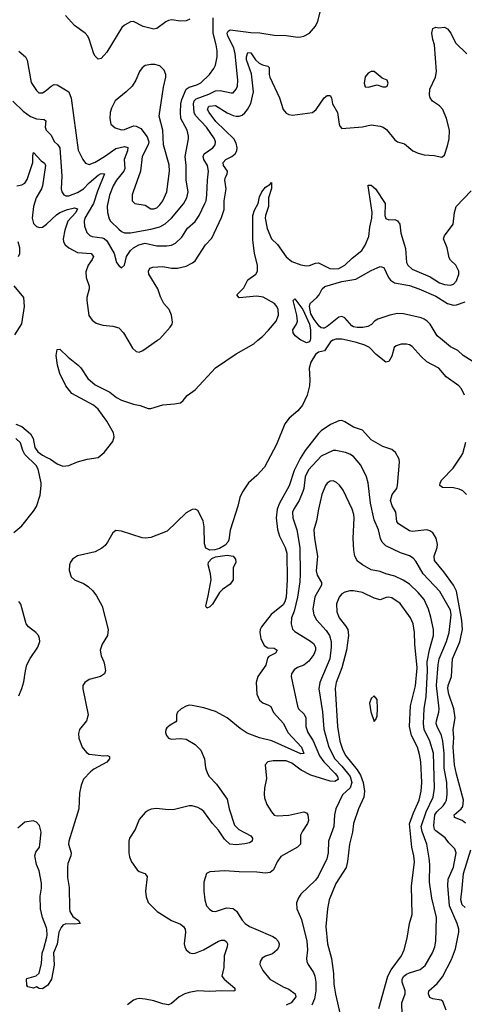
# Model space of a CAD drawing. Header units: inches. Extents: x 1682530 to 1839546, y 640742 to 791647.
# Tile 591 of 656: x 1759816 to 1762844, y 685479 to 692182. Entities that reach past the tile are written whole.
import ezdxf

# ---------------------------------------------------------------- set-up
doc = ezdxf.new("R2010")
doc.units = ezdxf.units.IN
doc.header["$MEASUREMENT"] = 0
for name, color, linetype in [('B7658', 7, 'Continuous'), ('B7659', 7, 'Continuous'), ('B7668', 7, 'Continuous'), ('B7669', 7, 'Continuous')]:
    doc.layers.add(name, color=color, linetype=linetype)

msp = doc.modelspace()

# ---------------------------------------------------------------- linework, layer by layer
at = {"layer": 'B7658', "color": 5, "elevation": 680}
for points in [[(1759790, 689428), (1759830, 689412.4), (1759890, 689362.2), (1759908, 689330), (1759919.2, 689270), (1759940.3, 689240.3), (1759970, 689216.8), (1760000, 689202.5)], [(1759774.8, 688690), (1759830, 688735.8), (1759910, 688835.5), (1759930, 688869.1), (1759955.1, 688944.9), (1759962.9, 689010), (1759962.7, 689030), (1759942.5, 689122.5), (1759927.6, 689147.6), (1759850, 689221.7), (1759836.3, 689250), (1759820.9, 689300.9), (1759790, 689331)], [(1759810, 687578.2), (1759831.1, 687630), (1759844.4, 687675.6), (1759854.5, 687750), (1759865.4, 687790), (1759886.1, 687833.9), (1759939.1, 687910), (1759952.9, 687950), (1759951.5, 687970), (1759943.7, 687990), (1759926, 688010), (1759875, 688050), (1759859.7, 688070), (1759822.7, 688202.7), (1759810, 688221.1)], [(1760000, 685989.8), (1759999.2, 685999.2), (1759970, 686069.4), (1759958, 686130), (1759954.8, 686214.8), (1759963.4, 686270), (1759963.8, 686303.8), (1759947.7, 686387.7), (1759929.9, 686430), (1759918.5, 686490), (1759924.6, 686515.4), (1759949.8, 686550), (1759953.8, 686566.2), (1759961.5, 686650), (1759950, 686697.2), (1759930, 686719.5), (1759908.1, 686728.1), (1759850, 686718.5), (1759802.1, 686677.9)], [(1760000, 685604.6), (1759970, 685585.4), (1759947.8, 685587.8), (1759930, 685598.4), (1759910, 685589), (1759870, 685597.2), (1759863.6, 685610), (1759861.2, 685650), (1759864.8, 685655.2), (1759927.7, 685672.3), (1759949.4, 685690.6), (1759963.3, 685756.7), (1759967.9, 685827.9), (1759981.2, 685858.8), (1760000, 685935.7)]]:
    msp.add_lwpolyline(points, dxfattribs=at)
at = {"layer": 'B7659', "color": 5}
for points, elevation in [([(1759810, 691968.4), (1759854.3, 691930), (1759865.9, 691905.9), (1759894.5, 691754.5), (1759930, 691700.3), (1759945.3, 691685.3), (1759970, 691684.4), (1759990, 691695.6), (1760000, 691704.3)], 760), ([(1759770, 691628.5), (1759839.2, 691559.2), (1759890, 691522.1), (1759930, 691507), (1759982.3, 691502.3), (1759992.9, 691492.9), (1759989.2, 691450), (1759994.9, 691430), (1760000, 691425.2)], 740), ([(1759797, 691050), (1759830, 691057.7), (1759850, 691068.2), (1759866.1, 691093.9), (1759905.6, 691210), (1759904.8, 691255.3), (1759910, 691278.8), (1759961.2, 691221.2), (1759984.4, 691204.4), (1759991.6, 691190), (1759970.5, 691050), (1759963.6, 691030), (1759928.2, 690970), (1759909.6, 690910), (1759901.7, 690830), (1759910, 690794.6), (1759930, 690775), (1759950, 690768.2), (1759970, 690770.1), (1759998.4, 690790), (1760000, 690791.5)], 720), ([(1759807.1, 690570), (1759816.2, 690590), (1759816.4, 690630), (1759805.3, 690670)], 720), ([(1759782.2, 690037.8), (1759830, 690110.7), (1759848.1, 690230), (1759843.5, 690290), (1759778.1, 690370)], 720)]:
    msp.add_lwpolyline(points, dxfattribs=dict(at, elevation=elevation))
at = {"layer": 'B7668', "color": 5}
for points, elevation in [([(1761949.7, 690000), (1761932, 689988), (1761891.8, 689928.2), (1761850, 689919.2), (1761830, 689903.2), (1761799.9, 689850), (1761787.1, 689810), (1761792.9, 689730), (1761789.6, 689689.6), (1761773, 689627), (1761741.9, 689558.1), (1761710, 689518.4), (1761650.5, 689469.5), (1761621.3, 689430), (1761565.9, 689290), (1761483.6, 689136.4), (1761430, 689079.2), (1761374.6, 689030), (1761332.6, 688967.4), (1761315.5, 688930), (1761302.2, 688870), (1761250, 688707.3), (1761239.7, 688640.3), (1761233.9, 688626.1), (1761214.6, 688605.4), (1761176.9, 688583.1), (1761145.9, 688574.1), (1761110, 688571.8), (1761084.6, 688584.6), (1761073.6, 688613.6), (1761071.5, 688730), (1761065.4, 688770), (1761030, 688841.1), (1761010, 688850.6), (1760990, 688847.2), (1760950, 688824.7), (1760819.4, 688700.6), (1760710, 688657.9), (1760672.4, 688652.4), (1760650, 688654), (1760510, 688699.2), (1760470, 688704.5), (1760450, 688689.7), (1760414.7, 688625.3), (1760397.6, 688602.4), (1760376.1, 688583.9), (1760330, 688559.9), (1760210, 688532.9), (1760175.8, 688510), (1760161.7, 688490), (1760154.6, 688470), (1760152.4, 688432.4), (1760166.5, 688390), (1760190, 688368.4), (1760250, 688344.7), (1760282.4, 688322.4), (1760313.8, 688293.8), (1760339.1, 688259.1), (1760377.6, 688190), (1760419.3, 688030), (1760412.8, 687990), (1760377.8, 687930), (1760364.3, 687890), (1760370, 687850.7), (1760389.1, 687810), (1760393.6, 687790), (1760399.6, 687750), (1760392.9, 687730), (1760365.5, 687710), (1760290, 687689.7), (1760258.4, 687670), (1760246, 687650), (1760246.5, 687626.5), (1760282.3, 687450), (1760271.6, 687410), (1760222.8, 687350), (1760216.4, 687323.6), (1760218.8, 687290), (1760240.6, 687230), (1760270, 687193.6), (1760290, 687182.9), (1760310, 687179), (1760388.8, 687171.2), (1760412.8, 687172.8), (1760426.4, 687166.4), (1760427.7, 687150), (1760410, 687127.4), (1760319.6, 687080.4), (1760297.6, 687062.4), (1760250, 687011.8), (1760233.8, 686970), (1760223.7, 686916.3), (1760219.2, 686810), (1760149.4, 686590), (1760147.2, 686570), (1760165.5, 686510), (1760163.1, 686490), (1760143.1, 686436.9), (1760140.5, 686410), (1760142, 686342), (1760153.5, 686273.5), (1760154.3, 686134.3), (1760158, 686110), (1760177, 686077), (1760217.1, 686050), (1760227.3, 686030), (1760190, 686023.7), (1760130, 686027.2), (1760110, 686017.7), (1760097.1, 686002.9), (1760083.2, 685970), (1760070.6, 685889.4), (1760046.4, 685830), (1760050, 685746), (1760032, 685650), (1760008.4, 685610), (1760000, 685604.6)], 680), ([(1760000, 689202.5), (1760026.3, 689190), (1760070, 689158.6), (1760110, 689142.1), (1760150, 689147.3), (1760210, 689172.2), (1760276, 689190), (1760350, 689202.3), (1760390, 689236.2), (1760450.5, 689310), (1760458.2, 689341.8), (1760453.8, 689370), (1760408.4, 689450), (1760350.9, 689530.9), (1760318.8, 689558.8), (1760170, 689638.4), (1760130, 689688.7), (1760090, 689772.8), (1760073.5, 689830), (1760064.4, 689895.6), (1760070, 689938), (1760090, 689939.3), (1760145.5, 689885.5), (1760213.8, 689830), (1760232, 689812), (1760279.1, 689739.1), (1760330, 689696.6), (1760430, 689645.7), (1760474.8, 689610), (1760510, 689591.8), (1760590, 689565.2), (1760635.2, 689555.1), (1760690, 689534.3), (1760710, 689534.7), (1760790, 689560.2), (1760870, 689566.2), (1760910, 689574.9), (1760929.8, 689590.2), (1760957, 689623), (1761010, 689663.2), (1761150, 689812.1), (1761290, 689907.7), (1761410, 689976.1), (1761438.6, 690000)], 680), ([(1760552.4, 690000), (1760585.1, 689945.1), (1760610, 689922.4), (1760630, 689919.7), (1760654.7, 689930), (1760755.3, 690000)], 720), ([(1761793.2, 690000), (1761790, 689989.2), (1761770, 689983.1), (1761732.5, 690000)], 660), ([(1762845.3, 689625.3), (1762825.4, 689670), (1762806, 689690), (1762721.1, 689750), (1762669.8, 689809.8), (1762590, 689852.9), (1762549.9, 689889.9), (1762490, 689956.4), (1762470, 689967.7), (1762450, 689973.3), (1762413.4, 689973.4), (1762379.2, 689960.8), (1762367.3, 689950), (1762349.5, 689890.5), (1762330, 689856.3), (1762310, 689851.1), (1762244, 689904), (1762198, 689950), (1762166.2, 689966.2), (1762110, 689984.7), (1762041.4, 690000)], 680), ([(1762897.4, 689857.4), (1762836.6, 689896.6), (1762799.7, 689930), (1762750, 689956.2), (1762695.8, 690000)], 660), ([(1762852.3, 686712.3), (1762830, 686730.5), (1762778.4, 686750), (1762776.6, 686756.6), (1762775.4, 686770), (1762822.6, 686810), (1762834, 686826), (1762839.6, 686870), (1762790, 687046.6), (1762776.4, 687110), (1762769, 687230), (1762772.6, 687292.6), (1762769.4, 687350.6), (1762782.6, 687430), (1762772.5, 687490), (1762739.3, 687590), (1762731.7, 687630), (1762734.8, 687650), (1762757.7, 687710), (1762764, 687830), (1762812.8, 687947.2), (1762831.2, 688030), (1762828, 688092), (1762791.1, 688291.1), (1762770, 688332.4), (1762704.3, 688424.3), (1762641.6, 688501.6), (1762639.6, 688530), (1762659.2, 688590), (1762661.6, 688610), (1762652.9, 688652.9), (1762630, 688689.7), (1762610, 688703.1), (1762590, 688708.6), (1762490, 688698.2), (1762470, 688701.6), (1762395.4, 688750), (1762385.2, 688765.2), (1762378.1, 688830), (1762352.1, 688872.1), (1762342, 688910), (1762353.6, 688950), (1762383.5, 688990), (1762389.8, 689010.2), (1762402, 689170), (1762399.7, 689190), (1762375.3, 689235.3), (1762350, 689255.4), (1762290, 689275.8), (1762210, 689322.9), (1762150, 689388), (1762090, 689407.1), (1762030, 689445.1), (1762010, 689452.8), (1761990, 689451.6), (1761933.8, 689426.2), (1761870, 689384.2), (1761850, 689365.7), (1761760.1, 689250), (1761725.2, 689194.8), (1761686.2, 689113.8), (1761651.1, 689008.9), (1761586.3, 688890), (1761569.6, 688850), (1761563.3, 688790), (1761571.8, 688711.8), (1761586.5, 688666.5), (1761624.4, 688590), (1761635.7, 688550), (1761638.3, 688370), (1761630.4, 688250), (1761621.9, 688218), (1761610, 688198), (1761527.6, 688132.4), (1761463.2, 688050), (1761454.7, 688030), (1761451.8, 688010), (1761457.8, 687970), (1761481.9, 687921.9), (1761506.2, 687906.2), (1761550, 687903.6), (1761568.5, 687890), (1761557.3, 687870), (1761513.8, 687846.2), (1761504.6, 687835.4), (1761492.4, 687787.5), (1761438.3, 687710), (1761427.5, 687670), (1761431.3, 687590), (1761450, 687550.4), (1761471, 687531), (1761510, 687516.5), (1761525.7, 687505.7), (1761545.2, 687465.2), (1761612.6, 687390), (1761641.9, 687330), (1761734.8, 687230), (1761750, 687186.6), (1761730, 687184.9), (1761533.2, 687273.2), (1761450, 687293.7), (1761365.1, 687325.1), (1761316.8, 687356.8), (1761230, 687429.1), (1761150, 687471.6), (1761070, 687496.9), (1760990, 687514.5), (1760970, 687515.6), (1760950, 687509.6), (1760916.3, 687490), (1760891.7, 687468.3), (1760883.1, 687450), (1760883.8, 687410), (1760878.5, 687401.4), (1760839.9, 687380), (1760818.3, 687361.7), (1760810.4, 687350), (1760808.5, 687330), (1760814.9, 687310), (1760830, 687290.6), (1760850, 687284.4), (1760910, 687288.9), (1760950, 687285.3), (1761010, 687247), (1761048.7, 687210), (1761074.9, 687150), (1761080.3, 687090), (1761095.3, 687050), (1761107.2, 687030), (1761157.3, 686977.3), (1761230, 686875.5), (1761243, 686810), (1761278.7, 686698.7), (1761308.8, 686668.8), (1761390, 686626.7), (1761401.5, 686610), (1761398.9, 686590), (1761381.6, 686578.4), (1761350, 686570.9), (1761290, 686564.5), (1761246.6, 686570), (1761210, 686603.9), (1761170, 686663.9), (1761129.9, 686709.9), (1761070, 686790.9), (1761050, 686808.7), (1761030, 686818.6), (1760990, 686829.8), (1760970, 686830.6), (1760870, 686805), (1760830, 686802.4), (1760748.2, 686811.8), (1760712.3, 686807.7), (1760690, 686799.1), (1760670, 686784.2), (1760630, 686738.4), (1760601.1, 686670), (1760562.6, 686610), (1760558.3, 686590), (1760559, 686510), (1760564.1, 686484.1), (1760578, 686450), (1760615.5, 686395.5), (1760630, 686384.2), (1760669, 686369), (1760683.7, 686350), (1760671.6, 686250), (1760676.9, 686210), (1760691.3, 686171.3), (1760751.1, 686111.1), (1760850, 686048.8), (1760910, 686023.7), (1760930.4, 686010), (1760942.6, 685990), (1760944.9, 685970), (1760935.3, 685890), (1760939.5, 685870), (1760950.4, 685850), (1760974.8, 685830), (1760990, 685825.5), (1761010, 685827.2), (1761067.8, 685850), (1761170, 685909.4), (1761190, 685916.3), (1761210, 685914.9), (1761223.7, 685903.7), (1761230.4, 685890), (1761228.1, 685870), (1761209.4, 685810), (1761206.7, 685730), (1761193.7, 685670), (1761208.5, 685650), (1761280.4, 685590), (1761281, 685570), (1761271.6, 685568.4), (1761191.6, 685571.6), (1761110, 685566.9), (1761030, 685570.8), (1760970, 685559.6), (1760939.5, 685550), (1760901.5, 685530), (1760850, 685484.7), (1760830, 685476.1), (1760790, 685481.4), (1760730, 685501.8), (1760670, 685514.6), (1760630, 685519.3), (1760610, 685515.3), (1760590, 685506.6), (1760550, 685475.6)], 720), ([(1762859.3, 688950), (1762835.1, 688975.1), (1762810, 688986.5), (1762770, 688994.3), (1762696.6, 688996.6), (1762678, 689010), (1762680.2, 689030), (1762692.2, 689050), (1762768.5, 689130), (1762822.7, 689210), (1762833.6, 689230), (1762853.7, 689306.3)], 680), ([(1762719.8, 685439.7), (1762697.4, 685497.4), (1762687.3, 685507.3), (1762630, 685515.6), (1762610, 685525.1), (1762599.7, 685550), (1762601.6, 685570), (1762658.5, 685621.5), (1762694.7, 685665.3), (1762755.9, 685784.1), (1762784.2, 685855.8), (1762805.9, 685970), (1762806.9, 685990), (1762796.5, 686030), (1762742.4, 686150), (1762731.4, 686288.6), (1762733.2, 686330), (1762770, 686411.8), (1762789.8, 686510), (1762778.7, 686538.7), (1762738, 686578), (1762712.7, 686612.7), (1762650, 686659.4), (1762642.2, 686670), (1762637, 686697.1), (1762643, 686770), (1762656, 686790), (1762700.5, 686830), (1762714.3, 686850), (1762722.2, 686870), (1762728, 686910), (1762724.9, 686990), (1762707.7, 687087.7), (1762707.4, 687190), (1762698.4, 687270), (1762689.5, 687310), (1762658.2, 687370), (1762653.3, 687390), (1762654, 687410), (1762671.8, 687468.2), (1762673.2, 687490), (1762654.7, 687650), (1762665.3, 687790), (1762673, 687830), (1762723.7, 687950), (1762742.1, 688010), (1762753.6, 688130), (1762750, 688161.6), (1762678, 688290), (1762563.4, 688410), (1762514.9, 688494.9), (1762496.5, 688516.5), (1762472, 688532), (1762410, 688551.6), (1762310, 688599.8), (1762284.8, 688624.8), (1762272.9, 688650), (1762259.8, 688710), (1762230, 688777.2), (1762206, 688890), (1762188.5, 689030), (1762177.2, 689070), (1762139.1, 689150), (1762090, 689207.4), (1762064.2, 689224.2), (1762035.3, 689235.3), (1761970.2, 689249.8), (1761950, 689249), (1761870, 689211.9), (1761783.2, 689116.8), (1761760.1, 689070), (1761751.9, 688990), (1761745.3, 688970), (1761719.5, 688910), (1761685.1, 688854.9), (1761674.8, 688830), (1761675.3, 688790), (1761703.6, 688710), (1761723.6, 688590), (1761727.1, 688410), (1761724, 688356), (1761707.2, 688250), (1761684.7, 688155.3), (1761667.8, 688110), (1761664.2, 688070), (1761674, 688034), (1761690, 688016.5), (1761790, 687956.8), (1761816.2, 687936.2), (1761830.1, 687910), (1761830.1, 687890), (1761818.4, 687861.6), (1761784.3, 687815.7), (1761750, 687787.9), (1761707.9, 687772.1), (1761684.8, 687755.2), (1761666, 687730), (1761664.7, 687710), (1761708.1, 687508.1), (1761713.8, 687490), (1761753.4, 687453.4), (1761765.1, 687430), (1761763.9, 687370), (1761778.1, 687330), (1761813.6, 687273.6), (1761857.5, 687170), (1761888.1, 687130), (1761964.7, 687050), (1761980.1, 687030), (1761984, 687010), (1761962.9, 686997.1), (1761930, 686998.7), (1761799.7, 687039.7), (1761733.9, 687073.9), (1761670, 687119.9), (1761630, 687135.9), (1761542.5, 687137.5), (1761506, 687130), (1761488, 687110), (1761496.9, 687016.9), (1761483.2, 686950), (1761480.3, 686910), (1761483.7, 686883.7), (1761500.2, 686840.2), (1761530.2, 686790.1), (1761550, 686767.6), (1761570, 686762.4), (1761650, 686765.7), (1761750, 686790.2), (1761770, 686782.4), (1761778.3, 686770), (1761782.2, 686730), (1761776.9, 686710), (1761741.7, 686658.3), (1761729.3, 686630), (1761727.6, 686570), (1761708.5, 686550), (1761594.3, 686485.7), (1761570.2, 686449.8), (1761544.9, 686395.1), (1761522.5, 686377.5), (1761490, 686372.7), (1761430, 686379.8), (1761310, 686380.8), (1761211.6, 686388.4), (1761110, 686381.1), (1761088, 686370), (1761070.4, 686310), (1761070.4, 686249.6), (1761077, 686190), (1761088.9, 686150), (1761110, 686123.7), (1761130, 686113.4), (1761150, 686111.8), (1761223.5, 686136.5), (1761270, 686131.6), (1761293.4, 686113.4), (1761331, 686051), (1761352, 686030), (1761381.3, 686010), (1761423.1, 685990), (1761540.3, 685940.3), (1761557.4, 685930), (1761576.5, 685910), (1761583.2, 685890), (1761580.2, 685870), (1761568.9, 685850), (1761536.7, 685823.3), (1761490, 685807.8), (1761467.4, 685792.6), (1761454.4, 685770), (1761452.4, 685750), (1761472, 685710), (1761518.7, 685650), (1761610, 685598.3), (1761650, 685582.8), (1761692.7, 685550), (1761696, 685530), (1761665, 685490), (1761630, 685474.2)], 740), ([(1762419.9, 685410), (1762418.2, 685490), (1762441.7, 685550), (1762441.5, 685570), (1762420.4, 685630), (1762421.2, 685650), (1762432.7, 685670), (1762450, 685683.4), (1762470, 685693.7), (1762543.9, 685716.1), (1762577.3, 685742.7), (1762628.2, 685830), (1762643.5, 685870), (1762649.8, 685909.8), (1762655, 686070), (1762622, 686202), (1762606.7, 686310), (1762608.7, 686430), (1762605.3, 686474.7), (1762588.3, 686570), (1762556.2, 686656.2), (1762549.5, 686690), (1762583.5, 686790), (1762631.7, 686890), (1762641.8, 686950), (1762633.4, 687190), (1762609.9, 687269.9), (1762571.3, 687350), (1762567.2, 687390), (1762570.9, 687490), (1762585.1, 687574.9), (1762594, 687750), (1762591.7, 687810), (1762607.1, 687892.9), (1762635.4, 687990), (1762633.7, 688030), (1762615.7, 688115.7), (1762600.6, 688170), (1762570, 688234.7), (1762530, 688283.5), (1762470, 688338.9), (1762427, 688367), (1762370, 688393.8), (1762310, 688409.8), (1762270, 688426), (1762210, 688436.8), (1762149.7, 688470), (1762116.6, 688496.7), (1762098.4, 688530), (1762090.8, 688570), (1762087.4, 688650), (1762094.1, 688790), (1762092.7, 688812.7), (1762080.6, 688850), (1762018.1, 688978.2), (1761993, 689013), (1761972.5, 689032.5), (1761950, 689043), (1761930, 689040.5), (1761910, 689027.8), (1761897.7, 689010), (1761874.4, 688950), (1761850.1, 688849.9), (1761837.5, 688770), (1761819.8, 688710), (1761822.8, 688650), (1761844.2, 688530), (1761834.1, 688430), (1761841.6, 688401.6), (1761871.8, 688350), (1761871.8, 688331.8), (1761826.1, 688253.8), (1761812.8, 688170), (1761820.1, 688130), (1761837.3, 688097.3), (1761903.9, 688023.9), (1761926.1, 687990), (1761937.3, 687950), (1761938.1, 687910), (1761927.5, 687830), (1761861, 687670), (1761852.6, 687627.4), (1761878.3, 687470), (1761886.9, 687353.1), (1761920.8, 687230), (1761962.5, 687150), (1762010, 687101), (1762066.7, 687030), (1762077.3, 686990), (1762067.6, 686952.4), (1762015, 686905), (1761968.4, 686810), (1761959.3, 686770), (1761954.6, 686690), (1761918.8, 686590), (1761915.8, 686510), (1761906.7, 686470), (1761849.1, 686350), (1761830, 686325.4), (1761731.3, 686228.7), (1761715.1, 686204.9), (1761702, 686170), (1761703.1, 686130), (1761736, 686056), (1761771, 685910), (1761775.9, 685850), (1761769.1, 685790), (1761771.5, 685770), (1761779.6, 685750), (1761816.8, 685696.8), (1761826.5, 685670), (1761832.4, 685630), (1761833.3, 685570), (1761824.6, 685515.4), (1761805.5, 685474.5)], 760), ([(1762261.7, 685450), (1762322.2, 685670), (1762345.8, 685714.2), (1762415.3, 685810), (1762434.6, 685850), (1762454.4, 685930), (1762469.8, 686030), (1762489.2, 686090.8), (1762483.7, 686283.7), (1762504.4, 686450), (1762501.1, 686490), (1762487.5, 686550), (1762471.4, 686708.6), (1762497.4, 686782.6), (1762537.8, 686870), (1762549.9, 686930), (1762555.2, 686990), (1762547.3, 687130), (1762539.6, 687179.6), (1762524.6, 687230), (1762484, 687310), (1762470.4, 687370), (1762477.5, 687510), (1762512.8, 687647.2), (1762523.6, 687770), (1762506.1, 687930), (1762504.7, 688010), (1762496.1, 688070), (1762478.6, 688110), (1762407.7, 688207.7), (1762350, 688246), (1762330, 688250.6), (1762312.2, 688247.8), (1762270, 688231.7), (1762230, 688243.8), (1762150, 688283.1), (1762090, 688294.8), (1762065.2, 688294.8), (1762030, 688285.4), (1762010, 688272.8), (1761991.6, 688250), (1761974.6, 688205.4), (1761975.8, 688150), (1761991.8, 688110), (1762036, 688056), (1762050.7, 688030.7), (1762055.3, 687990), (1762041.5, 687890), (1762009.7, 687770.3), (1761971.8, 687670), (1761964, 687630), (1761979.7, 687370), (1761996.2, 687270), (1762016.9, 687210), (1762037.2, 687170), (1762114.8, 687074.8), (1762138.1, 687038.1), (1762156.3, 686990), (1762164.8, 686930), (1762160.1, 686890), (1762124.3, 686810), (1762089.4, 686710), (1762082.7, 686650), (1762063, 686570), (1762048.9, 686451.1), (1762039, 686410), (1761970, 686301.7), (1761924.2, 686190), (1761912.9, 686130), (1761901.6, 686010), (1761913.1, 685890), (1761940.1, 685790), (1761952.8, 685690), (1761956.5, 685616.5), (1761967.2, 685547.2), (1761998.7, 685410)], 780), ([(1762850, 686138), (1762830, 686156.9), (1762819.4, 686190), (1762830.6, 686269.4), (1762837.7, 686370), (1762887.7, 686530)], 720), ([(1760000, 685935.7), (1760003.5, 685950), (1760000, 685989.8)], 680)]:
    msp.add_lwpolyline(points, dxfattribs=dict(at, elevation=elevation))
for points, elevation in [([(1761090, 688175.1), (1761083.1, 688190), (1761100.2, 688259.8), (1761118.8, 688370), (1761115.7, 688410), (1761098.6, 688470), (1761102.3, 688490), (1761124.9, 688515.1), (1761150, 688525.1), (1761230, 688537), (1761270, 688530.1), (1761286.2, 688510), (1761288.3, 688490), (1761270.2, 688449.8), (1761270, 688367.8), (1761250, 688339.3), (1761197.4, 688302.6), (1761177.5, 688282.5), (1761130, 688204.1), (1761110, 688184.2)], 680), ([(1762230, 687579.3), (1762210, 687561.2), (1762199.5, 687530), (1762207, 687470), (1762230, 687404.9), (1762241.2, 687418.8), (1762250, 687442), (1762253.3, 687490), (1762250, 687554)], 820)]:
    msp.add_lwpolyline(points, close=True, dxfattribs=dict(at, elevation=elevation))
at = {"layer": 'B7669', "color": 5}
for points, elevation in [([(1760000, 691425.2), (1760030, 691397), (1760050, 691353.7), (1760076.5, 691330), (1760089.5, 691309.5), (1760103.8, 691116.2), (1760098.5, 691030), (1760102.3, 691010), (1760116.4, 690990), (1760130, 690983.8), (1760150, 690983.7), (1760210, 691006.5), (1760250, 691030.1), (1760288.2, 691071.8), (1760350, 691123.3), (1760370, 691135.3), (1760392.6, 691132.6), (1760345.3, 691014.7), (1760317.7, 690930), (1760259.3, 690830), (1760254.8, 690810), (1760256.3, 690776.3), (1760273.5, 690733.5), (1760293.6, 690713.7), (1760310, 690707.2), (1760377, 690697), (1760391.7, 690691.7), (1760410, 690675.6), (1760458.5, 690590), (1760475.3, 690530), (1760490, 690508), (1760510, 690494), (1760529.5, 690510.5), (1760543.8, 690570), (1760569.8, 690610), (1760591.1, 690630), (1760627.3, 690650), (1760670, 690661.8), (1760750, 690642.8), (1760817.3, 690642.7), (1760850, 690647.5), (1760878.1, 690661.9), (1760919, 690701), (1760957.7, 690762.3), (1761010.9, 690809.1), (1761037.7, 690850), (1761076.8, 690930), (1761085, 690950), (1761090.6, 690990.5), (1761094.7, 691090), (1761102.8, 691150), (1761095.3, 691190), (1761070.5, 691230), (1761065.5, 691250), (1761073, 691270), (1761131.1, 691310), (1761139.7, 691320.3), (1761147.3, 691330), (1761148.7, 691350), (1761142.4, 691370), (1761087.4, 691450), (1761012.3, 691530), (1761005.2, 691550), (1761000.1, 691610), (1761004.4, 691630), (1761017.3, 691642.7), (1761104.9, 691675.1), (1761150, 691698.2), (1761180.1, 691700.1), (1761256.8, 691683.2), (1761270, 691685.3), (1761291.3, 691708.7), (1761298.4, 691730), (1761301.3, 691770), (1761283.8, 691950), (1761274.6, 691990), (1761233.9, 692070), (1761228.8, 692090), (1761236.4, 692103.6), (1761250, 692112.6), (1761268.6, 692111.4), (1761390, 692093.9), (1761452.5, 692092.5), (1761550, 692075.8), (1761630, 692074.9), (1761710, 692064.2), (1761730, 692065.3), (1761750, 692070.4), (1761790, 692090.5), (1761830, 692139.1), (1761847.5, 692172.5), (1761916.8, 692450)], 740), ([(1760000, 691704.3), (1760030, 691730.3), (1760050, 691740.2), (1760070, 691739), (1760151.1, 691691.1), (1760166.8, 691646.8), (1760214.4, 691294.4), (1760244.7, 691230), (1760265, 691205), (1760290, 691196.9), (1760330, 691212.2), (1760393.2, 691250), (1760470, 691305), (1760530, 691319.8), (1760553.1, 691313.1), (1760551.1, 691290), (1760528.2, 691230), (1760532.4, 691170), (1760524.4, 691150), (1760474.4, 691090), (1760451.9, 691050), (1760427, 690987), (1760412.6, 690912.6), (1760414, 690870), (1760425.8, 690825.8), (1760434.7, 690810), (1760490, 690756.9), (1760510, 690740.7), (1760530, 690732.2), (1760570, 690731.1), (1760710, 690755.8), (1760770, 690772.7), (1760806.9, 690793.1), (1760848.7, 690831.3), (1760931.3, 690928.7), (1760954.9, 690970), (1760964.3, 691010), (1760950.5, 691090), (1760949.9, 691190), (1760943.4, 691250), (1760965.4, 691370), (1760965.4, 691390), (1760955.6, 691430), (1760913.6, 691510), (1760909.9, 691550), (1760913.7, 691610), (1760920.8, 691639.2), (1760950.7, 691709.3), (1760970, 691721.9), (1761022.2, 691737.8), (1761050, 691752.6), (1761108.8, 691810), (1761138, 691850), (1761148.3, 691871.7), (1761160.3, 691930), (1761160.6, 691970), (1761155, 692010), (1761134.5, 692090), (1761134.2, 692194.2)], 760), ([(1760973.7, 692186.3), (1760950, 692174.8), (1760911.8, 692171.8), (1760850, 692181.3), (1760830, 692176.9), (1760810, 692167.8), (1760750, 692121.3), (1760730, 692118.3), (1760656.5, 692136.5), (1760590, 692169.7), (1760570, 692168), (1760530, 692146), (1760511.2, 692128.8), (1760410, 691960.5), (1760370, 691918.4), (1760350, 691912.7), (1760330, 691932.7), (1760320.5, 691950), (1760290, 692048.7), (1760279.5, 692070), (1760260.9, 692090), (1760190, 692143.6), (1760128.7, 692210)], 760), ([(1760755.3, 690000), (1760769.7, 690010), (1760840.9, 690090), (1760854, 690110), (1760856.3, 690123.7), (1760849.7, 690170), (1760834, 690210), (1760798, 690250), (1760775.8, 690295.8), (1760757.6, 690350), (1760696.4, 690450), (1760693.2, 690470), (1760702.5, 690490), (1760722.2, 690497.8), (1760790, 690502.9), (1760850, 690489.5), (1760890.5, 690489.5), (1760950, 690503.8), (1760993.6, 690526.4), (1761010, 690541.3), (1761081.2, 690650), (1761125.1, 690694.9), (1761190, 690835.5), (1761208.2, 690890), (1761209.3, 690950), (1761221.9, 691030), (1761212.2, 691090), (1761216.8, 691110), (1761229.8, 691130), (1761231.5, 691150), (1761204.3, 691190), (1761201.9, 691210), (1761220.3, 691230), (1761259.8, 691250), (1761283.7, 691270), (1761295, 691290), (1761297.3, 691310), (1761290, 691342.2), (1761274.1, 691370), (1761152, 691490), (1761105.2, 691550), (1761095.9, 691570), (1761102, 691590), (1761107, 691593), (1761150, 691597.7), (1761228.7, 691548.7), (1761270, 691529), (1761290, 691524.7), (1761310, 691525.5), (1761330, 691532.9), (1761350, 691548.6), (1761366.4, 691570), (1761390, 691611.6), (1761408.6, 691690), (1761394, 691814), (1761360.8, 691910), (1761360.4, 691930), (1761370, 691959.6), (1761390, 691957.3), (1761422.8, 691910), (1761446.7, 691886.7), (1761470, 691875.1), (1761505.8, 691865.8), (1761516.1, 691856.1), (1761516, 691810), (1761520.5, 691790), (1761585.6, 691650), (1761610.2, 691570.2), (1761630, 691546.7), (1761650, 691537), (1761673.1, 691533.1), (1761810, 691550.3), (1761835.1, 691570), (1761890, 691650.3), (1761910, 691666.7), (1761930, 691665.5), (1761938.9, 691650), (1761947.2, 691610), (1761979.5, 691550), (1761991.5, 691471.6), (1761996.5, 691456.5), (1762010, 691441.6), (1762150, 691453.7), (1762210, 691465.4), (1762270, 691457.8), (1762290.7, 691450.7), (1762314.6, 691434.6), (1762370, 691364.2), (1762390, 691351.6), (1762436.4, 691336.4), (1762494, 691290), (1762530, 691273), (1762570, 691261.3), (1762638, 691258), (1762690, 691247.3), (1762710, 691260.7), (1762730, 691322.8), (1762741.5, 691370), (1762743.1, 691430), (1762723.5, 691510), (1762697.2, 691570), (1762675, 691595), (1762627.1, 691627.1), (1762612, 691650), (1762606.6, 691670), (1762608.6, 691710), (1762647.3, 691790), (1762654.5, 691830), (1762642, 692010), (1762630, 692048), (1762623.6, 692090), (1762630, 692122), (1762650, 692131), (1762670, 692126.8), (1762710, 692131), (1762730, 692118.8), (1762753, 692090), (1762784.8, 692024.8), (1762860.5, 691950)], 720), ([(1761438.6, 690000), (1761470, 690026.3), (1761510, 690067.5), (1761563.7, 690130), (1761579.4, 690170), (1761575.8, 690210), (1761568.3, 690230), (1761552.2, 690250), (1761473.6, 690293.6), (1761430, 690300.4), (1761310, 690288.9), (1761295.6, 690310), (1761342.2, 690357.8), (1761370, 690410.3), (1761423.1, 690450), (1761435, 690470), (1761436.6, 690510), (1761416, 690590), (1761404.5, 690684.5), (1761402.7, 690850), (1761415, 690885), (1761440.2, 690930), (1761450, 690976.4), (1761465.6, 691010), (1761490, 691041.7), (1761519.4, 691060.6), (1761530, 691074.8), (1761530, 691034), (1761510.1, 690970), (1761509.5, 690910), (1761490.1, 690850), (1761488.6, 690830), (1761501.2, 690761.2), (1761530, 690690.3), (1761571.5, 690651.5), (1761630, 690568.2), (1761670, 690535.6), (1761730, 690513.8), (1761770, 690506.3), (1761790, 690508.8), (1761830, 690524.6), (1761850, 690526.3), (1761928.8, 690488.8), (1761950, 690485), (1761988.5, 690488.5), (1762030, 690510.2), (1762081.1, 690558.9), (1762147.2, 690610), (1762170, 690647.4), (1762193.1, 690706.9), (1762200.1, 690770), (1762213.7, 690830), (1762216.2, 690870), (1762188.7, 691050), (1762190, 691055.5), (1762210, 691056.3), (1762240.2, 691030), (1762306, 690930), (1762303.2, 690850), (1762310, 690828.4), (1762330, 690819.3), (1762370, 690822), (1762390, 690813.4), (1762404.4, 690790), (1762412.7, 690730), (1762443.4, 690623.4), (1762450.2, 690530.2), (1762459.5, 690510), (1762490, 690484.2), (1762610.7, 690430.7), (1762674.9, 690390), (1762710, 690379.1), (1762750, 690375.8), (1762770, 690382.4), (1762790, 690405.5), (1762808, 690450), (1762806.9, 690470), (1762786.9, 690510), (1762750, 690544), (1762740.4, 690560.4), (1762727.6, 690630), (1762702, 690690), (1762708.7, 690710), (1762769.2, 690790.8), (1762778.2, 690870), (1762788.9, 690910), (1762890, 691017.6)], 680), ([(1760000, 690791.5), (1760065.7, 690854.3), (1760089.4, 690870.6), (1760140.4, 690890), (1760190, 690901.9), (1760210, 690893.4), (1760197.5, 690870), (1760143.6, 690810), (1760122.2, 690750), (1760110.8, 690690), (1760114, 690670), (1760124.3, 690650), (1760150, 690628.4), (1760210, 690597.8), (1760302.4, 690590), (1760318.2, 690570), (1760310.2, 690550), (1760281.1, 690510), (1760266.7, 690466.7), (1760267.8, 690427.8), (1760288.4, 690368.4), (1760289.2, 690349.2), (1760273.9, 690290), (1760273.1, 690270), (1760287.3, 690167.3), (1760310, 690135.6), (1760336.9, 690116.9), (1760381.8, 690101.8), (1760450, 690095.8), (1760490, 690084.6), (1760522.6, 690050), (1760552.4, 690000)], 720), ([(1762695.8, 690000), (1762658.7, 690030), (1762611.9, 690110), (1762592.1, 690130), (1762570, 690143.4), (1762550, 690152.3), (1762430, 690179.9), (1762390, 690181.7), (1762336.3, 690170), (1762256.1, 690143.9), (1762232.4, 690130), (1762212.2, 690107.8), (1762186.6, 690093.4), (1762153.1, 690086.9), (1762114, 690085.9), (1762090, 690090.5), (1762078.6, 690098.6), (1762030, 690153.1), (1762010, 690162.2), (1761990, 690156.5), (1761910, 690093.8), (1761890, 690082), (1761882.8, 690082.8), (1761870, 690084.4), (1761855.6, 690095.6), (1761821.2, 690141.2), (1761799.6, 690179.6), (1761789.8, 690230), (1761795, 690250), (1761840.2, 690290), (1761856.5, 690310), (1761875.9, 690350), (1761893.7, 690366.3), (1762010, 690400.9), (1762105.3, 690414.7), (1762210, 690474.8), (1762270, 690502), (1762295, 690495), (1762327.3, 690427.3), (1762341.7, 690410), (1762368.7, 690390), (1762470, 690372), (1762534, 690350), (1762650, 690299.9), (1762730, 690250.7), (1762770, 690239.4), (1762790, 690240.1), (1762850, 690261.2)], 660), ([(1761732.5, 690000), (1761730, 690001.1), (1761691, 690030), (1761677.9, 690050), (1761675.5, 690070), (1761700.7, 690110), (1761707.6, 690130), (1761704.1, 690170), (1761678.7, 690270), (1761690, 690282.4), (1761744.7, 690210), (1761789.3, 690109.3), (1761796.2, 690070), (1761796.1, 690010), (1761793.2, 690000)], 660), ([(1762041.4, 690000), (1762010, 690007), (1761970, 690006.2), (1761950, 690000.2), (1761949.7, 690000)], 680)]:
    msp.add_lwpolyline(points, dxfattribs=dict(at, elevation=elevation))
for points, elevation in [([(1760710, 691877.6), (1760670, 691869.6), (1760650, 691854), (1760632.2, 691830), (1760607, 691770), (1760582.4, 691730), (1760541.6, 691690), (1760466.7, 691630), (1760439.9, 691580.1), (1760432, 691550), (1760428.9, 691510), (1760437.6, 691470), (1760465.8, 691445.8), (1760510, 691432.2), (1760530, 691435), (1760590, 691459.7), (1760610, 691458.2), (1760640.9, 691440.9), (1760684.2, 691384.2), (1760695.3, 691350), (1760691.7, 691330), (1760650.2, 691250), (1760638.5, 691150), (1760588.4, 691010), (1760582.9, 690990), (1760581.2, 690950), (1760599.3, 690930), (1760670, 690920.1), (1760710, 690895), (1760730, 690893.8), (1760750, 690902.3), (1760770, 690920.8), (1760789.8, 690950), (1760817.3, 691010), (1760835.8, 691150), (1760833.3, 691193.3), (1760796, 691330), (1760790.8, 691430), (1760766.3, 691526.3), (1760796.2, 691723.8), (1760811.3, 691790), (1760811.5, 691810), (1760798.8, 691838.8), (1760770, 691867), (1760736.1, 691876.1)], 780), ([(1762210, 691829), (1762190, 691817.2), (1762170, 691793.2), (1762163, 691750), (1762170, 691724.7), (1762190, 691722.8), (1762250, 691738), (1762290, 691726), (1762310, 691724.7), (1762318, 691730), (1762326, 691750), (1762318, 691770), (1762284, 691784), (1762230, 691828.7)], 740)]:
    msp.add_lwpolyline(points, close=True, dxfattribs=dict(at, elevation=elevation))

doc.saveas('drawing.dxf')
